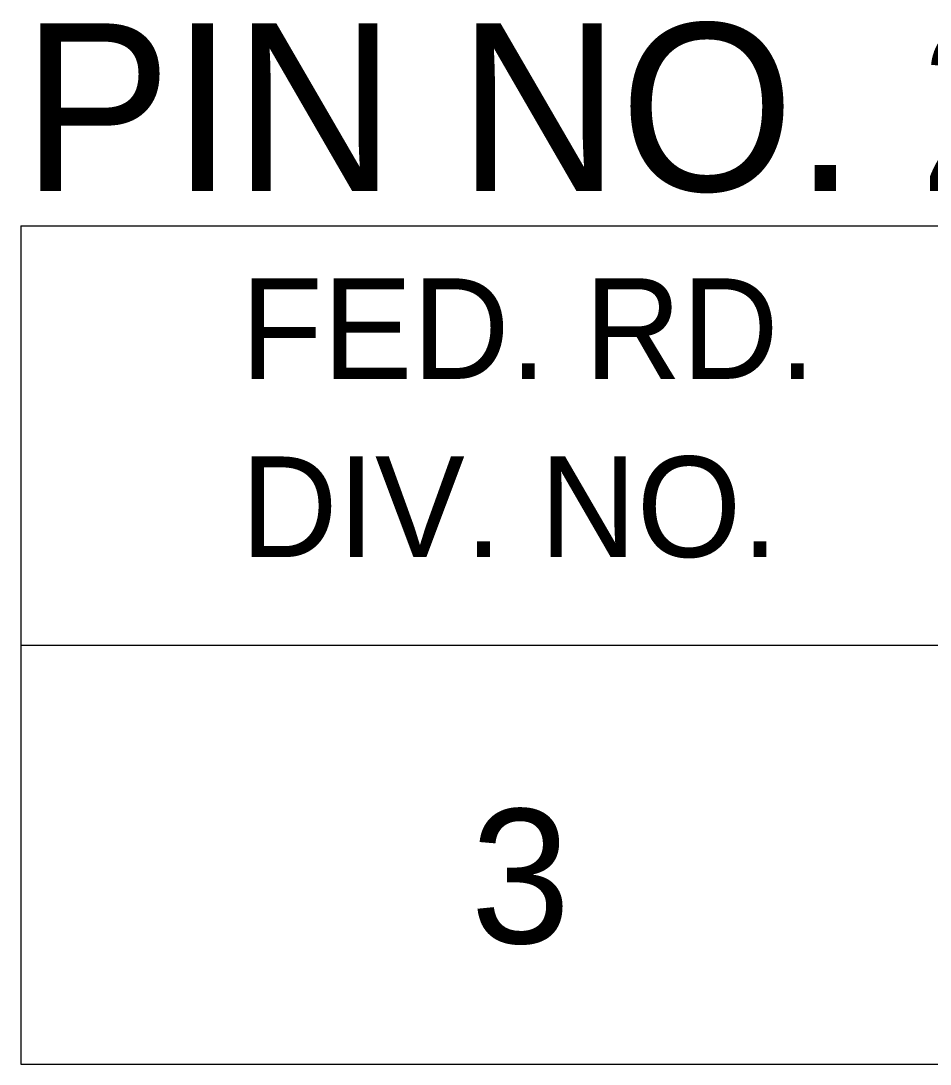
# Model space of a CAD drawing. Extents: x 1000 to 1162, y 999 to 8520.
# Drawn here: x 1133.055 to 1135.766, y 8230.046 to 8233.157 of the extents above; entities that cross this region are included whole.
import ezdxf

# ---------------------------------------------------------------- set-up
doc = ezdxf.new("R2010")
doc.units = 0
doc.layers.add('Level 20', color=7, linetype='Continuous')
doc.layers.add('Level 3', color=7, linetype='Continuous')

msp = doc.modelspace()

# ---------------------------------------------------------------- linework, layer by layer
at = {"layer": 'Level 3'}
for p, q in [((1133.055, 8232.5458), (1161.555, 8232.5458)), ((1133.055, 8232.5458), (1133.055, 8230.0458)), ((1133.055, 8232.5458), (1161.555, 8232.5458)), ((1133.055, 8232.5458), (1133.055, 8230.0458)), ((1133.055, 8232.5458), (1161.555, 8232.5458)), ((1133.055, 8232.5458), (1133.055, 8230.0458)), ((1133.055, 8232.5458), (1161.555, 8232.5458)), ((1133.055, 8232.5458), (1133.055, 8230.0458)), ((1133.055, 8232.5458), (1161.555, 8232.5458)), ((1133.055, 8232.5458), (1133.055, 8230.0458)), ((1133.055, 8232.5458), (1161.555, 8232.5458)), ((1133.055, 8232.5458), (1133.055, 8230.0458)), ((1133.055, 8232.5458), (1161.555, 8232.5458)), ((1133.055, 8232.5458), (1133.055, 8230.0458)), ((1133.055, 8232.5458), (1161.555, 8232.5458)), ((1133.055, 8232.5458), (1133.055, 8230.0458)), ((1133.055, 8232.5458), (1161.555, 8232.5458)), ((1133.055, 8232.5458), (1133.055, 8230.0458)), ((1133.055, 8232.5458), (1161.555, 8232.5458)), ((1133.055, 8232.5458), (1133.055, 8230.0458)), ((1133.055, 8232.5458), (1161.555, 8232.5458)), ((1133.055, 8232.5458), (1133.055, 8230.0458)), ((1133.055, 8232.5458), (1161.555, 8232.5458)), ((1133.055, 8232.5458), (1133.055, 8230.0458)), ((1133.055, 8232.5458), (1161.555, 8232.5458)), ((1133.055, 8232.5458), (1133.055, 8230.0458)), ((1133.055, 8232.5458), (1161.555, 8232.5458)), ((1133.055, 8232.5458), (1133.055, 8230.0458)), ((1133.055, 8232.5458), (1161.555, 8232.5458)), ((1133.055, 8232.5458), (1133.055, 8230.0458)), ((1133.055, 8232.5458), (1161.555, 8232.5458)), ((1133.055, 8232.5458), (1133.055, 8230.0458)), ((1133.055, 8232.5458), (1161.555, 8232.5458)), ((1133.055, 8232.5458), (1133.055, 8230.0458)), ((1133.055, 8232.5458), (1161.555, 8232.5458)), ((1133.055, 8232.5458), (1133.055, 8230.0458)), ((1133.055, 8232.5458), (1161.555, 8232.5458)), ((1133.055, 8232.5458), (1133.055, 8230.0458)), ((1133.055, 8232.5458), (1161.555, 8232.5458)), ((1133.055, 8232.5458), (1133.055, 8230.0458)), ((1133.055, 8232.5458), (1161.555, 8232.5458)), ((1133.055, 8232.5458), (1133.055, 8230.0458)), ((1133.055, 8232.5458), (1161.555, 8232.5458)), ((1133.055, 8232.5458), (1133.055, 8230.0458)), ((1133.055, 8232.5458), (1161.555, 8232.5458)), ((1133.055, 8232.5458), (1133.055, 8230.0458)), ((1133.055, 8232.5458), (1161.555, 8232.5458)), ((1133.055, 8232.5458), (1133.055, 8230.0458)), ((1133.055, 8232.5458), (1161.555, 8232.5458)), ((1133.055, 8232.5458), (1133.055, 8230.0458)), ((1133.055, 8232.5458), (1161.555, 8232.5458)), ((1133.055, 8232.5458), (1133.055, 8230.0458)), ((1133.055, 8232.5458), (1161.555, 8232.5458)), ((1133.055, 8232.5458), (1133.055, 8230.0458)), ((1133.055, 8232.5458), (1161.555, 8232.5458)), ((1133.055, 8232.5458), (1133.055, 8230.0458)), ((1133.055, 8232.5458), (1161.555, 8232.5458)), ((1133.055, 8232.5458), (1133.055, 8230.0458)), ((1133.055, 8232.5458), (1161.555, 8232.5458)), ((1133.055, 8232.5458), (1133.055, 8230.0458)), ((1133.055, 8232.5458), (1161.555, 8232.5458)), ((1133.055, 8232.5458), (1133.055, 8230.0458)), ((1133.055, 8232.5458), (1161.555, 8232.5458)), ((1133.055, 8232.5458), (1133.055, 8230.0458)), ((1133.055, 8232.5458), (1161.555, 8232.5458)), ((1133.055, 8232.5458), (1133.055, 8230.0458)), ((1133.055, 8232.5458), (1161.555, 8232.5458)), ((1133.055, 8232.5458), (1133.055, 8230.0458)), ((1133.055, 8232.5458), (1161.555, 8232.5458)), ((1133.055, 8232.5458), (1133.055, 8230.0458)), ((1133.055, 8232.5458), (1161.555, 8232.5458)), ((1133.055, 8232.5458), (1133.055, 8230.0458)), ((1133.055, 8232.5458), (1161.555, 8232.5458)), ((1133.055, 8232.5458), (1133.055, 8230.0458)), ((1133.055, 8232.5458), (1161.555, 8232.5458)), ((1133.055, 8232.5458), (1133.055, 8230.0458)), ((1133.055, 8232.5458), (1161.555, 8232.5458)), ((1133.055, 8232.5458), (1133.055, 8230.0458)), ((1133.055, 8232.5458), (1161.555, 8232.5458)), ((1133.055, 8232.5458), (1133.055, 8230.0458)), ((1133.055, 8232.5458), (1161.555, 8232.5458)), ((1133.055, 8232.5458), (1133.055, 8230.0458)), ((1133.055, 8232.5458), (1161.555, 8232.5458)), ((1133.055, 8232.5458), (1133.055, 8230.0458)), ((1133.055, 8232.5458), (1161.555, 8232.5458)), ((1133.055, 8232.5458), (1133.055, 8230.0458)), ((1133.055, 8232.5458), (1161.555, 8232.5458)), ((1133.055, 8232.5458), (1133.055, 8230.0458)), ((1133.055, 8232.5458), (1161.555, 8232.5458)), ((1133.055, 8232.5458), (1133.055, 8230.0458)), ((1133.055, 8232.5458), (1161.555, 8232.5458)), ((1133.055, 8232.5458), (1133.055, 8230.0458)), ((1133.055, 8232.5458), (1161.555, 8232.5458)), ((1133.055, 8232.5458), (1133.055, 8230.0458)), ((1133.055, 8232.5458), (1161.555, 8232.5458)), ((1133.055, 8232.5458), (1133.055, 8230.0458)), ((1133.055, 8232.5458), (1161.555, 8232.5458)), ((1133.055, 8232.5458), (1133.055, 8230.0458)), ((1133.055, 8232.5458), (1161.555, 8232.5458)), ((1133.055, 8232.5458), (1133.055, 8230.0458)), ((1133.055, 8232.5458), (1161.555, 8232.5458)), ((1133.055, 8232.5458), (1133.055, 8230.0458)), ((1133.055, 8232.5458), (1161.555, 8232.5458)), ((1133.055, 8232.5458), (1133.055, 8230.0458)), ((1133.055, 8232.5458), (1161.555, 8232.5458)), ((1133.055, 8232.5458), (1133.055, 8230.0458)), ((1133.055, 8232.5458), (1161.555, 8232.5458)), ((1133.055, 8232.5458), (1133.055, 8230.0458)), ((1133.055, 8232.5458), (1161.555, 8232.5458)), ((1133.055, 8232.5458), (1133.055, 8230.0458)), ((1133.055, 8232.5458), (1161.555, 8232.5458)), ((1133.055, 8232.5458), (1133.055, 8230.0458)), ((1133.055, 8232.5458), (1161.555, 8232.5458)), ((1133.055, 8232.5458), (1133.055, 8230.0458)), ((1133.055, 8232.5458), (1161.555, 8232.5458)), ((1133.055, 8232.5458), (1133.055, 8230.0458)), ((1133.055, 8232.5458), (1161.555, 8232.5458)), ((1133.055, 8232.5458), (1133.055, 8230.0458)), ((1133.055, 8232.5458), (1161.555, 8232.5458)), ((1133.055, 8232.5458), (1133.055, 8230.0458)), ((1133.055, 8232.5458), (1161.555, 8232.5458)), ((1133.055, 8232.5458), (1133.055, 8230.0458)), ((1133.055, 8231.2958), (1161.555, 8231.2958)), ((1133.055, 8231.2958), (1161.555, 8231.2958)), ((1133.055, 8231.2958), (1161.555, 8231.2958)), ((1133.055, 8231.2958), (1161.555, 8231.2958)), ((1133.055, 8231.2958), (1161.555, 8231.2958)), ((1133.055, 8231.2958), (1161.555, 8231.2958)), ((1133.055, 8231.2958), (1161.555, 8231.2958)), ((1133.055, 8231.2958), (1161.555, 8231.2958)), ((1133.055, 8231.2958), (1161.555, 8231.2958)), ((1133.055, 8231.2958), (1161.555, 8231.2958)), ((1133.055, 8231.2958), (1161.555, 8231.2958)), ((1133.055, 8231.2958), (1161.555, 8231.2958)), ((1133.055, 8231.2958), (1161.555, 8231.2958)), ((1133.055, 8231.2958), (1161.555, 8231.2958)), ((1133.055, 8231.2958), (1161.555, 8231.2958)), ((1133.055, 8231.2958), (1161.555, 8231.2958)), ((1133.055, 8231.2958), (1161.555, 8231.2958)), ((1133.055, 8231.2958), (1161.555, 8231.2958)), ((1133.055, 8231.2958), (1161.555, 8231.2958)), ((1133.055, 8231.2958), (1161.555, 8231.2958)), ((1133.055, 8231.2958), (1161.555, 8231.2958)), ((1133.055, 8231.2958), (1161.555, 8231.2958)), ((1133.055, 8231.2958), (1161.555, 8231.2958)), ((1133.055, 8231.2958), (1161.555, 8231.2958)), ((1133.055, 8231.2958), (1161.555, 8231.2958)), ((1133.055, 8231.2958), (1161.555, 8231.2958)), ((1133.055, 8231.2958), (1161.555, 8231.2958)), ((1133.055, 8231.2958), (1161.555, 8231.2958)), ((1133.055, 8231.2958), (1161.555, 8231.2958)), ((1133.055, 8231.2958), (1161.555, 8231.2958)), ((1133.055, 8231.2958), (1161.555, 8231.2958)), ((1133.055, 8231.2958), (1161.555, 8231.2958)), ((1133.055, 8231.2958), (1161.555, 8231.2958)), ((1133.055, 8231.2958), (1161.555, 8231.2958)), ((1133.055, 8231.2958), (1161.555, 8231.2958)), ((1133.055, 8231.2958), (1161.555, 8231.2958)), ((1133.055, 8231.2958), (1161.555, 8231.2958)), ((1133.055, 8231.2958), (1161.555, 8231.2958)), ((1133.055, 8231.2958), (1161.555, 8231.2958)), ((1133.055, 8231.2958), (1161.555, 8231.2958)), ((1133.055, 8231.2958), (1161.555, 8231.2958)), ((1133.055, 8231.2958), (1161.555, 8231.2958)), ((1133.055, 8231.2958), (1161.555, 8231.2958)), ((1133.055, 8231.2958), (1161.555, 8231.2958)), ((1133.055, 8231.2958), (1161.555, 8231.2958)), ((1133.055, 8231.2958), (1161.555, 8231.2958)), ((1133.055, 8231.2958), (1161.555, 8231.2958)), ((1133.055, 8231.2958), (1161.555, 8231.2958)), ((1133.055, 8231.2958), (1161.555, 8231.2958)), ((1133.055, 8231.2958), (1161.555, 8231.2958)), ((1133.055, 8231.2958), (1161.555, 8231.2958)), ((1133.055, 8231.2958), (1161.555, 8231.2958)), ((1133.055, 8231.2958), (1161.555, 8231.2958)), ((1133.055, 8231.2958), (1161.555, 8231.2958)), ((1133.055, 8231.2958), (1161.555, 8231.2958)), ((1133.055, 8231.2958), (1161.555, 8231.2958)), ((1133.055, 8231.2958), (1161.555, 8231.2958)), ((1133.055, 8231.2958), (1161.555, 8231.2958)), ((1133.055, 8231.2958), (1161.555, 8231.2958)), ((1133.055, 8231.2958), (1161.555, 8231.2958)), ((1133.055, 8231.2958), (1161.555, 8231.2958)), ((1133.055, 8230.0458), (1161.555, 8230.0458)), ((1133.055, 8230.0458), (1161.555, 8230.0458)), ((1133.055, 8230.0458), (1161.555, 8230.0458)), ((1133.055, 8230.0458), (1161.555, 8230.0458)), ((1133.055, 8230.0458), (1161.555, 8230.0458)), ((1133.055, 8230.0458), (1161.555, 8230.0458)), ((1133.055, 8230.0458), (1161.555, 8230.0458)), ((1133.055, 8230.0458), (1161.555, 8230.0458)), ((1133.055, 8230.0458), (1161.555, 8230.0458)), ((1133.055, 8230.0458), (1161.555, 8230.0458)), ((1133.055, 8230.0458), (1161.555, 8230.0458)), ((1133.055, 8230.0458), (1161.555, 8230.0458)), ((1133.055, 8230.0458), (1161.555, 8230.0458)), ((1133.055, 8230.0458), (1161.555, 8230.0458)), ((1133.055, 8230.0458), (1161.555, 8230.0458)), ((1133.055, 8230.0458), (1161.555, 8230.0458)), ((1133.055, 8230.0458), (1161.555, 8230.0458)), ((1133.055, 8230.0458), (1161.555, 8230.0458)), ((1133.055, 8230.0458), (1161.555, 8230.0458)), ((1133.055, 8230.0458), (1161.555, 8230.0458)), ((1133.055, 8230.0458), (1161.555, 8230.0458)), ((1133.055, 8230.0458), (1161.555, 8230.0458)), ((1133.055, 8230.0458), (1161.555, 8230.0458)), ((1133.055, 8230.0458), (1161.555, 8230.0458)), ((1133.055, 8230.0458), (1161.555, 8230.0458)), ((1133.055, 8230.0458), (1161.555, 8230.0458)), ((1133.055, 8230.0458), (1161.555, 8230.0458)), ((1133.055, 8230.0458), (1161.555, 8230.0458)), ((1133.055, 8230.0458), (1161.555, 8230.0458)), ((1133.055, 8230.0458), (1161.555, 8230.0458)), ((1133.055, 8230.0458), (1161.555, 8230.0458)), ((1133.055, 8230.0458), (1161.555, 8230.0458)), ((1133.055, 8230.0458), (1161.555, 8230.0458)), ((1133.055, 8230.0458), (1161.555, 8230.0458)), ((1133.055, 8230.0458), (1161.555, 8230.0458)), ((1133.055, 8230.0458), (1161.555, 8230.0458)), ((1133.055, 8230.0458), (1161.555, 8230.0458)), ((1133.055, 8230.0458), (1161.555, 8230.0458)), ((1133.055, 8230.0458), (1161.555, 8230.0458)), ((1133.055, 8230.0458), (1161.555, 8230.0458)), ((1133.055, 8230.0458), (1161.555, 8230.0458)), ((1133.055, 8230.0458), (1161.555, 8230.0458)), ((1133.055, 8230.0458), (1161.555, 8230.0458)), ((1133.055, 8230.0458), (1161.555, 8230.0458)), ((1133.055, 8230.0458), (1161.555, 8230.0458)), ((1133.055, 8230.0458), (1161.555, 8230.0458)), ((1133.055, 8230.0458), (1161.555, 8230.0458)), ((1133.055, 8230.0458), (1161.555, 8230.0458)), ((1133.055, 8230.0458), (1161.555, 8230.0458)), ((1133.055, 8230.0458), (1161.555, 8230.0458)), ((1133.055, 8230.0458), (1161.555, 8230.0458)), ((1133.055, 8230.0458), (1161.555, 8230.0458)), ((1133.055, 8230.0458), (1161.555, 8230.0458)), ((1133.055, 8230.0458), (1161.555, 8230.0458)), ((1133.055, 8230.0458), (1161.555, 8230.0458)), ((1133.055, 8230.0458), (1161.555, 8230.0458)), ((1133.055, 8230.0458), (1161.555, 8230.0458)), ((1133.055, 8230.0458), (1161.555, 8230.0458)), ((1133.055, 8230.0458), (1161.555, 8230.0458)), ((1133.055, 8230.0458), (1161.555, 8230.0458)), ((1133.055, 8230.0458), (1161.555, 8230.0458))]:
    msp.add_line(p, q, dxfattribs=at)

# ---------------------------------------------------------------- texts
at = {"layer": 'Level 20'}
msp.add_text('PIN NO. 26432', height=0.5, dxfattribs=at).set_placement((1133.0578, 8232.65))
at = {"layer": 'Level 3'}
for s, height, p in [('FED. RD.', 0.3, (1133.7098, 8232.0896)), ('FED. RD.', 0.3, (1133.7098, 8232.0896)), ('FED. RD.', 0.3, (1133.7098, 8232.0896)), ('FED. RD.', 0.3, (1133.7098, 8232.0896)), ('FED. RD.', 0.3, (1133.7098, 8232.0896)), ('FED. RD.', 0.3, (1133.7098, 8232.0896)), ('FED. RD.', 0.3, (1133.7098, 8232.0896)), ('FED. RD.', 0.3, (1133.7098, 8232.0896)), ('FED. RD.', 0.3, (1133.7098, 8232.0896)), ('FED. RD.', 0.3, (1133.7098, 8232.0896)), ('FED. RD.', 0.3, (1133.7098, 8232.0896)), ('FED. RD.', 0.3, (1133.7098, 8232.0896)), ('FED. RD.', 0.3, (1133.7098, 8232.0896)), ('FED. RD.', 0.3, (1133.7098, 8232.0896)), ('FED. RD.', 0.3, (1133.7098, 8232.0896)), ('FED. RD.', 0.3, (1133.7098, 8232.0896)), ('FED. RD.', 0.3, (1133.7098, 8232.0896)), ('FED. RD.', 0.3, (1133.7098, 8232.0896)), ('FED. RD.', 0.3, (1133.7098, 8232.0896)), ('FED. RD.', 0.3, (1133.7098, 8232.0896)), ('FED. RD.', 0.3, (1133.7098, 8232.0896)), ('FED. RD.', 0.3, (1133.7098, 8232.0896)), ('FED. RD.', 0.3, (1133.7098, 8232.0896)), ('FED. RD.', 0.3, (1133.7098, 8232.0896)), ('FED. RD.', 0.3, (1133.7098, 8232.0896)), ('FED. RD.', 0.3, (1133.7098, 8232.0896)), ('FED. RD.', 0.3, (1133.7098, 8232.0896)), ('FED. RD.', 0.3, (1133.7098, 8232.0896)), ('FED. RD.', 0.3, (1133.7098, 8232.0896)), ('FED. RD.', 0.3, (1133.7098, 8232.0896)), ('FED. RD.', 0.3, (1133.7098, 8232.0896)), ('FED. RD.', 0.3, (1133.7098, 8232.0896)), ('FED. RD.', 0.3, (1133.7098, 8232.0896)), ('FED. RD.', 0.3, (1133.7098, 8232.0896)), ('FED. RD.', 0.3, (1133.7098, 8232.0896)), ('FED. RD.', 0.3, (1133.7098, 8232.0896)), ('FED. RD.', 0.3, (1133.7098, 8232.0896)), ('FED. RD.', 0.3, (1133.7098, 8232.0896)), ('FED. RD.', 0.3, (1133.7098, 8232.0896)), ('FED. RD.', 0.3, (1133.7098, 8232.0896)), ('FED. RD.', 0.3, (1133.7098, 8232.0896)), ('FED. RD.', 0.3, (1133.7098, 8232.0896)), ('FED. RD.', 0.3, (1133.7098, 8232.0896)), ('FED. RD.', 0.3, (1133.7098, 8232.0896)), ('FED. RD.', 0.3, (1133.7098, 8232.0896)), ('FED. RD.', 0.3, (1133.7098, 8232.0896)), ('FED. RD.', 0.3, (1133.7098, 8232.0896)), ('FED. RD.', 0.3, (1133.7098, 8232.0896)), ('FED. RD.', 0.3, (1133.7098, 8232.0896)), ('FED. RD.', 0.3, (1133.7098, 8232.0896)), ('FED. RD.', 0.3, (1133.7098, 8232.0896)), ('FED. RD.', 0.3, (1133.7098, 8232.0896)), ('FED. RD.', 0.3, (1133.7098, 8232.0896)), ('FED. RD.', 0.3, (1133.7098, 8232.0896)), ('FED. RD.', 0.3, (1133.7098, 8232.0896)), ('FED. RD.', 0.3, (1133.7098, 8232.0896)), ('FED. RD.', 0.3, (1133.7098, 8232.0896)), ('FED. RD.', 0.3, (1133.7098, 8232.0896)), ('FED. RD.', 0.3, (1133.7098, 8232.0896)), ('FED. RD.', 0.3, (1133.7098, 8232.0896)), ('FED. RD.', 0.3, (1133.7098, 8232.0896)), ('DIV. NO.', 0.3, (1133.7098, 8231.5583)), ('DIV. NO.', 0.3, (1133.7098, 8231.5583)), ('DIV. NO.', 0.3, (1133.7098, 8231.5583)), ('DIV. NO.', 0.3, (1133.7098, 8231.5583)), ('DIV. NO.', 0.3, (1133.7098, 8231.5583)), ('DIV. NO.', 0.3, (1133.7098, 8231.5583)), ('DIV. NO.', 0.3, (1133.7098, 8231.5583)), ('DIV. NO.', 0.3, (1133.7098, 8231.5583)), ('DIV. NO.', 0.3, (1133.7098, 8231.5583)), ('DIV. NO.', 0.3, (1133.7098, 8231.5583)), ('DIV. NO.', 0.3, (1133.7098, 8231.5583)), ('DIV. NO.', 0.3, (1133.7098, 8231.5583)), ('DIV. NO.', 0.3, (1133.7098, 8231.5583)), ('DIV. NO.', 0.3, (1133.7098, 8231.5583)), ('DIV. NO.', 0.3, (1133.7098, 8231.5583)), ('DIV. NO.', 0.3, (1133.7098, 8231.5583)), ('DIV. NO.', 0.3, (1133.7098, 8231.5583)), ('DIV. NO.', 0.3, (1133.7098, 8231.5583)), ('DIV. NO.', 0.3, (1133.7098, 8231.5583)), ('DIV. NO.', 0.3, (1133.7098, 8231.5583)), ('DIV. NO.', 0.3, (1133.7098, 8231.5583)), ('DIV. NO.', 0.3, (1133.7098, 8231.5583)), ('DIV. NO.', 0.3, (1133.7098, 8231.5583)), ('DIV. NO.', 0.3, (1133.7098, 8231.5583)), ('DIV. NO.', 0.3, (1133.7098, 8231.5583)), ('DIV. NO.', 0.3, (1133.7098, 8231.5583)), ('DIV. NO.', 0.3, (1133.7098, 8231.5583)), ('DIV. NO.', 0.3, (1133.7098, 8231.5583)), ('DIV. NO.', 0.3, (1133.7098, 8231.5583)), ('DIV. NO.', 0.3, (1133.7098, 8231.5583)), ('DIV. NO.', 0.3, (1133.7098, 8231.5583)), ('DIV. NO.', 0.3, (1133.7098, 8231.5583)), ('DIV. NO.', 0.3, (1133.7098, 8231.5583)), ('DIV. NO.', 0.3, (1133.7098, 8231.5583)), ('DIV. NO.', 0.3, (1133.7098, 8231.5583)), ('DIV. NO.', 0.3, (1133.7098, 8231.5583)), ('DIV. NO.', 0.3, (1133.7098, 8231.5583)), ('DIV. NO.', 0.3, (1133.7098, 8231.5583)), ('DIV. NO.', 0.3, (1133.7098, 8231.5583)), ('DIV. NO.', 0.3, (1133.7098, 8231.5583)), ('DIV. NO.', 0.3, (1133.7098, 8231.5583)), ('DIV. NO.', 0.3, (1133.7098, 8231.5583)), ('DIV. NO.', 0.3, (1133.7098, 8231.5583)), ('DIV. NO.', 0.3, (1133.7098, 8231.5583)), ('DIV. NO.', 0.3, (1133.7098, 8231.5583)), ('DIV. NO.', 0.3, (1133.7098, 8231.5583)), ('DIV. NO.', 0.3, (1133.7098, 8231.5583)), ('DIV. NO.', 0.3, (1133.7098, 8231.5583)), ('DIV. NO.', 0.3, (1133.7098, 8231.5583)), ('DIV. NO.', 0.3, (1133.7098, 8231.5583)), ('DIV. NO.', 0.3, (1133.7098, 8231.5583)), ('DIV. NO.', 0.3, (1133.7098, 8231.5583)), ('DIV. NO.', 0.3, (1133.7098, 8231.5583)), ('DIV. NO.', 0.3, (1133.7098, 8231.5583)), ('DIV. NO.', 0.3, (1133.7098, 8231.5583)), ('DIV. NO.', 0.3, (1133.7098, 8231.5583)), ('DIV. NO.', 0.3, (1133.7098, 8231.5583)), ('DIV. NO.', 0.3, (1133.7098, 8231.5583)), ('DIV. NO.', 0.3, (1133.7098, 8231.5583)), ('DIV. NO.', 0.3, (1133.7098, 8231.5583)), ('DIV. NO.', 0.3, (1133.7098, 8231.5583)), ('3', 0.4, (1134.3961, 8230.4065)), ('3', 0.4, (1134.3961, 8230.4065)), ('3', 0.4, (1134.3961, 8230.4065)), ('3', 0.4, (1134.3961, 8230.4065)), ('3', 0.4, (1134.3961, 8230.4065)), ('3', 0.4, (1134.3961, 8230.4065)), ('3', 0.4, (1134.3961, 8230.4065)), ('3', 0.4, (1134.3961, 8230.4065)), ('3', 0.4, (1134.3961, 8230.4065)), ('3', 0.4, (1134.3961, 8230.4065)), ('3', 0.4, (1134.3961, 8230.4065)), ('3', 0.4, (1134.3961, 8230.4065)), ('3', 0.4, (1134.3961, 8230.4065)), ('3', 0.4, (1134.3961, 8230.4065)), ('3', 0.4, (1134.3961, 8230.4065)), ('3', 0.4, (1134.3961, 8230.4065)), ('3', 0.4, (1134.3961, 8230.4065)), ('3', 0.4, (1134.3961, 8230.4065)), ('3', 0.4, (1134.3961, 8230.4065)), ('3', 0.4, (1134.3961, 8230.4065)), ('3', 0.4, (1134.3961, 8230.4065)), ('3', 0.4, (1134.3961, 8230.4065)), ('3', 0.4, (1134.3961, 8230.4065)), ('3', 0.4, (1134.3961, 8230.4065)), ('3', 0.4, (1134.3961, 8230.4065)), ('3', 0.4, (1134.3961, 8230.4065)), ('3', 0.4, (1134.3961, 8230.4065)), ('3', 0.4, (1134.3961, 8230.4065)), ('3', 0.4, (1134.3961, 8230.4065)), ('3', 0.4, (1134.3961, 8230.4065)), ('3', 0.4, (1134.3961, 8230.4065)), ('3', 0.4, (1134.3961, 8230.4065)), ('3', 0.4, (1134.3961, 8230.4065)), ('3', 0.4, (1134.3961, 8230.4065)), ('3', 0.4, (1134.3961, 8230.4065)), ('3', 0.4, (1134.3961, 8230.4065)), ('3', 0.4, (1134.3961, 8230.4065)), ('3', 0.4, (1134.3961, 8230.4065)), ('3', 0.4, (1134.3961, 8230.4065)), ('3', 0.4, (1134.3961, 8230.4065)), ('3', 0.4, (1134.3961, 8230.4065)), ('3', 0.4, (1134.3961, 8230.4065)), ('3', 0.4, (1134.3961, 8230.4065)), ('3', 0.4, (1134.3961, 8230.4065)), ('3', 0.4, (1134.3961, 8230.4065)), ('3', 0.4, (1134.3961, 8230.4065)), ('3', 0.4, (1134.3961, 8230.4065)), ('3', 0.4, (1134.3961, 8230.4065)), ('3', 0.4, (1134.3961, 8230.4065)), ('3', 0.4, (1134.3961, 8230.4065)), ('3', 0.4, (1134.3961, 8230.4065)), ('3', 0.4, (1134.3961, 8230.4065)), ('3', 0.4, (1134.3961, 8230.4065)), ('3', 0.4, (1134.3961, 8230.4065)), ('3', 0.4, (1134.3961, 8230.4065)), ('3', 0.4, (1134.3961, 8230.4065)), ('3', 0.4, (1134.3961, 8230.4065)), ('3', 0.4, (1134.3961, 8230.4065)), ('3', 0.4, (1134.3961, 8230.4065)), ('3', 0.4, (1134.3961, 8230.4065)), ('3', 0.4, (1134.3961, 8230.4065))]:
    msp.add_text(s, height=height, dxfattribs=at).set_placement(p)

doc.saveas('drawing.dxf')
